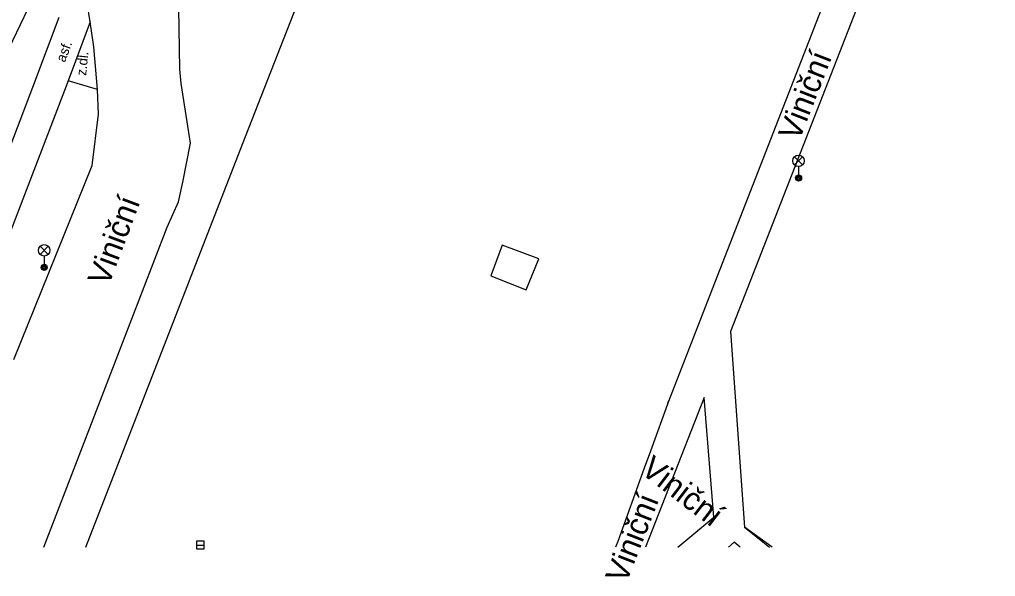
# Model space of a CAD drawing. Extents: x -595546 to -593986, y -1160845 to -1159202.
# Drawn here: x -594672.6 to -594608.5, y -1160845.2 to -1160808.6 of the extents above; entities that cross this region are included whole.
import ezdxf

# ---------------------------------------------------------------- set-up
doc = ezdxf.new("R2010")
doc.units = 0
for name, color, linetype in [('Level 27', 7, 'Continuous'), ('Level 33', 7, 'Continuous'), ('Nazvy ulic', 7, 'Continuous'), ('Specificka linie pasportu komunikaci', 7, 'Continuous'), ('TM - chodniky - VP', 7, 'Continuous'), ('TM - horni hrana svahu', 7, 'Continuous'), ('TM - komunikace - VP', 7, 'Continuous'), ('TM - letecke snimky - pomocna linie', 7, 'Continuous'), ('TM - pomocna konstrukcni linie', 7, 'Continuous'), ('TM - popis povrchu', 7, 'Continuous'), ('TM - rozhrani mezi zpev. plochami mezi sebou - VP', 7, 'Continuous')]:
    doc.layers.add(name, color=color, linetype=linetype)

msp = doc.modelspace()

# ---------------------------------------------------------------- linework, layer by layer
at = {"layer": 'Level 27'}
msp.add_line((-594660.95, -1160843.11), (-594660.45, -1160843.11), dxfattribs=at)
msp.add_lwpolyline([(-594660.95, -1160843.36), (-594660.45, -1160843.36), (-594660.45, -1160842.86), (-594660.95, -1160842.86)], close=True, dxfattribs=at)
at = {"layer": 'Level 33'}
for p, q in [((-594621.685, -1160818.13), (-594621.155, -1160817.6)), ((-594621.685, -1160817.6), (-594621.155, -1160818.13)), ((-594621.42, -1160818.24), (-594621.42, -1160818.99)), ((-594671.215, -1160824.01), (-594670.685, -1160823.48)), ((-594671.215, -1160823.48), (-594670.685, -1160824.01)), ((-594670.95, -1160824.12), (-594670.95, -1160824.87))]:
    msp.add_line(p, q, dxfattribs=at)
for centre, radius in [((-594621.42, -1160817.865), 0.375), ((-594621.42, -1160818.99), 0.2), ((-594621.42, -1160818.99), 0.145), ((-594621.42, -1160818.99), 0.0876), ((-594670.95, -1160823.745), 0.375), ((-594670.95, -1160824.87), 0.2), ((-594670.95, -1160824.87), 0.145), ((-594670.95, -1160824.87), 0.0876)]:
    msp.add_circle(centre, radius, dxfattribs=at)
at = {"layer": 'Specificka linie pasportu komunikaci'}
msp.add_lwpolyline([(-594640.88, -1160823.41), (-594641.63, -1160825.42), (-594639.3, -1160826.35), (-594638.48, -1160824.31), (-594640.88, -1160823.41)], dxfattribs=at)
at = {"layer": 'TM - chodniky - VP'}
for points in [[(-594671.69, -1160813.02), (-594669.96, -1160808.42)], [(-594673.53, -1160817.86), (-594671.69, -1160813.02)], [(-594669.38, -1160812.6), (-594669.62, -1160813.23)], [(-594667.44, -1160813.17), (-594669.38, -1160812.6)], [(-594669.62, -1160813.23), (-594680.94, -1160842.73)], [(-594624.96, -1160841.93), (-594623.337, -1160843.241)], [(-594625.25, -1160843.241), (-594625.64, -1160842.92)]]:
    msp.add_lwpolyline(points, dxfattribs=at)
at = {"layer": 'TM - horni hrana svahu'}
msp.add_lwpolyline([(-594691.7, -1160793.41), (-594685.13, -1160795.82), (-594676.07, -1160801.04), (-594672.03, -1160807.88), (-594674.06, -1160812.09)], dxfattribs=at)
at = {"layer": 'TM - komunikace - VP'}
for points in [[(-594662.04, -1160811.83), (-594662.16, -1160805.13)], [(-594667.94, -1160808.73), (-594668.1, -1160807.64)], [(-594667.69, -1160810.37), (-594667.94, -1160808.73)], [(-594667.44, -1160813.17), (-594667.69, -1160810.37)], [(-594661.95, -1160812.77), (-594662.04, -1160811.83)], [(-594661.35, -1160816.7), (-594661.95, -1160812.77)], [(-594667.38, -1160814.8), (-594667.44, -1160813.17)], [(-594667.81, -1160818.16), (-594667.38, -1160814.8)], [(-594661.84, -1160819.26), (-594661.35, -1160816.7)], [(-594672.95, -1160830.91), (-594667.81, -1160818.16)], [(-594662.14, -1160820.55), (-594661.84, -1160819.26)], [(-594662.87, -1160822.22), (-594662.14, -1160820.55)], [(-594670.976, -1160843.241), (-594662.87, -1160822.22)]]:
    msp.add_lwpolyline(points, dxfattribs=at)
at = {"layer": 'TM - letecke snimky - pomocna linie'}
for points in [[(-594608.49, -1160784.49), (-594625.89, -1160829.08), (-594624.96, -1160841.93)], [(-594668.209, -1160843.241), (-594657.94, -1160816.77), (-594652.5, -1160802.87), (-594647.74, -1160804.47), (-594645.95, -1160802.21)], [(-594619.073, -1160805.711), (-594627.1, -1160826.286), (-594630, -1160833.78), (-594629.94, -1160833.61), (-594631.14, -1160836.94), (-594631.55, -1160838.06), (-594633.29, -1160842.88), (-594633.431, -1160843.241)], [(-594627.624, -1160833.421), (-594631.467, -1160843.241)], [(-594626.98, -1160841.28), (-594627.624, -1160833.421)], [(-594629.35, -1160843.241), (-594626.98, -1160841.28)], [(-594625.64, -1160842.92), (-594626.009, -1160843.241)]]:
    msp.add_lwpolyline(points, dxfattribs=at)
at = {"layer": 'TM - pomocna konstrukcni linie'}
msp.add_lwpolyline([(-594623.145, -1160843.241), (-594624.96, -1160841.93)], dxfattribs=at)
at = {"layer": 'TM - rozhrani mezi zpev. plochami mezi sebou - VP'}
msp.add_lwpolyline([(-594667.94, -1160808.73), (-594669.38, -1160812.6)], dxfattribs=at)

# ---------------------------------------------------------------- texts
at = {"layer": 'Nazvy ulic'}
for rotation, p in [(68.68321, (-594621.39, -1160816.626)), (69.46441, (-594666.732, -1160826.167)), (322.59312, (-594631.87, -1160838.339)), (68.65269, (-594632.743, -1160845.71))]:
    msp.add_text('Viniční', height=1.5, rotation=rotation, dxfattribs=at).set_placement(p)
at = {"layer": 'TM - popis povrchu'}
for s, rotation, p in [('asf.', 69.43034, (-594669.59, -1160811.43)), ('z.dl.', 84.37143, (-594668.2, -1160812.29))]:
    msp.add_text(s, height=0.65, rotation=rotation, dxfattribs=at).set_placement(p)

doc.saveas('drawing.dxf')
